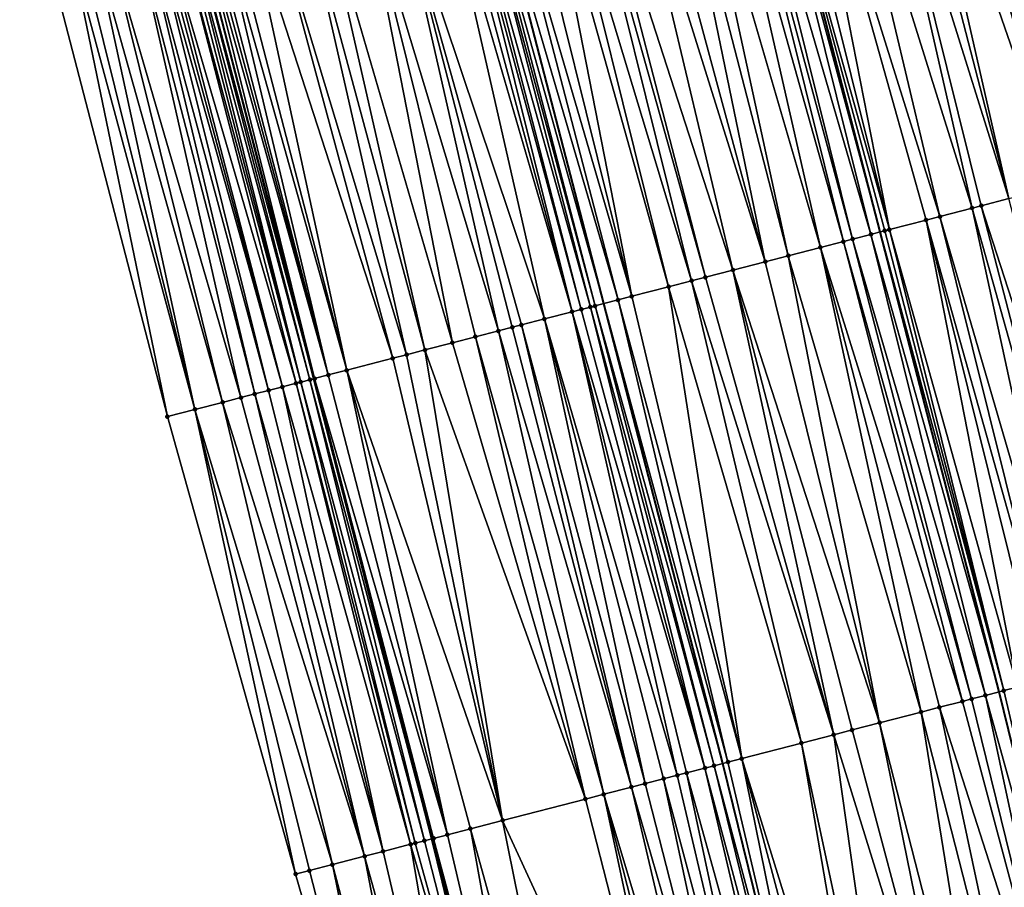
# Model space of a CAD drawing. Header units: feet. Extents: x 2004186 to 2014793, y 836912 to 864902.
# Tile 320 of 656: x 2010537 to 2010578, y 847323 to 847359. Entities that reach past the tile are written whole.
import ezdxf

# ---------------------------------------------------------------- set-up
doc = ezdxf.new("R2010")
doc.units = ezdxf.units.FT
doc.header["$LTSCALE"] = 100
doc.header["$MEASUREMENT"] = 0
for name, color, linetype, lineweight in [('EP_Travel Lane', 5, 'Continuous', 40), ('GPL_Skip Line', 2, 'Continuous', 40), ('Road Shots', 4, 'Continuous', 200), ('Road X-Section', 30, 'Continuous', 13)]:
    doc.layers.add(name, color=color, linetype=linetype, lineweight=lineweight)
doc.layers.add('I-77 SB_MM21-27-Surface-Border', color=7, linetype='Continuous')
doc.layers.add('I-77 SB_MM21-27-Surface-TIN', color=7, linetype='Continuous')

msp = doc.modelspace()

# ---------------------------------------------------------------- linework, layer by layer
at = {"layer": 'EP_Travel Lane'}
msp.add_polyline3d([(2010568.141492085, 847266.8691364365, 433.6038975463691), (2010563.413541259, 847286.3022786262, 433.5727281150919), (2010558.685612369, 847305.7353306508, 433.5069775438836), (2010554.002863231, 847324.7645662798, 433.4408339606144), (2010549.033226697, 847344.1371373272, 433.3474596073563), (2010544.063586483, 847363.509722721, 433.2582551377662), (2010539.093930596, 847382.8823692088, 433.1867771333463), (2010534.134014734, 847401.9002741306, 433.1477865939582), (2010528.846882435, 847421.1886274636, 433.0713709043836), (2010523.559723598, 847440.4770776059, 433.026750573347), (2010518.272568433, 847459.765514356, 432.9778268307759), (2010512.997458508, 847478.6893602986, 432.90420897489), (2010507.435223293, 847497.9001719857, 432.8249358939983), (2010501.872985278, 847517.1109933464, 432.7483887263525), (2010496.310744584, 847536.3218239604, 432.6745083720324)], dxfattribs=at)
at = {"layer": 'GPL_Skip Line'}
for points in [[(2010596.746246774, 847253.2076785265, 434.5645376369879), (2010592.049026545, 847272.648150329, 434.498719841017), (2010587.351797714, 847292.0886577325, 434.4466148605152), (2010582.654565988, 847311.5291771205, 434.3991260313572), (2010577.889383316, 847330.9526355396, 434.3357443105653), (2010572.876274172, 847350.313974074, 434.2487955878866), (2010567.863155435, 847369.6753496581, 434.1726220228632), (2010562.850011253, 847389.0368235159, 434.1250293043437), (2010557.764593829, 847408.3789562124, 434.0537638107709), (2010552.478721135, 847427.6676496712, 433.9758001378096), (2010547.192828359, 847446.9564164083, 433.9219558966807), (2010541.906942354, 847466.2451584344, 433.8599779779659), (2010536.53558436, 847485.5097937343, 433.7948865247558), (2010530.971944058, 847504.7202414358, 433.7267664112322), (2010525.4082939, 847523.9307231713, 433.6682218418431), (2010519.844656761, 847543.1411599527, 433.5970293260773)], [(2010585.139193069, 847250.4019683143, 434.1257069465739), (2010580.421065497, 847269.8374178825, 434.0705909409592), (2010575.702936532, 847289.2728731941, 434.0176316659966), (2010570.984810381, 847308.708316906, 433.9602819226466), (2010566.251671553, 847327.9377540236, 433.899035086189), (2010561.243294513, 847347.3003023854, 433.8078818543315), (2010556.234896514, 847366.6629317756, 433.7402924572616), (2010551.226490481, 847386.0255922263, 433.6817206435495), (2010546.192431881, 847405.2063266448, 433.626736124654), (2010540.91473325, 847424.4972799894, 433.5548544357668), (2010535.63701783, 847443.7882947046, 433.503136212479), (2010530.359326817, 847463.0792202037, 433.42210741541), (2010525.035118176, 847482.1773576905, 433.3471956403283), (2010519.452579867, 847501.382302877, 433.2714515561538), (2010513.870022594, 847520.5873133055, 433.2140708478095), (2010508.28748053, 847539.7922714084, 433.141995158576)]]:
    msp.add_polyline3d(points, dxfattribs=at)
at = {"layer": 'I-77 SB_MM21-27-Surface-Border', "color": 3, "linetype": 'ByBlock', "lineweight": -2}
msp.add_polyline3d([(2010564.444075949, 847265.9753165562, 433.4409948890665), (2010558.774834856, 847285.1808938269, 433.3625969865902), (2010553.688800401, 847304.5274321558, 433.3012278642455), (2010548.267261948, 847323.2786573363, 433.2157273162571), (2010542.86694586, 847342.539642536, 433.1025354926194), (2010537.853834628, 847361.9009891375, 433.0179328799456), (2010532.840706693, 847381.2624002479, 432.9520520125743), (2010527.867869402, 847400.1822567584, 432.8896436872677), (2010522.774893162, 847419.5237797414, 432.8019405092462), (2010517.874758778, 847438.9183314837, 432.7699891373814), (2010513.55328064, 847458.4714926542, 432.7487301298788), (2010509.065597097, 847477.5499058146, 432.7154625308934), (2010503.501965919, 847496.7603220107, 432.6384733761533), (2010498.514612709, 847516.1377822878, 432.5991657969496), (2010493.911453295, 847535.6265759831, 432.5768017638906)], dxfattribs=at)
at = {"layer": 'I-77 SB_MM21-27-Surface-TIN', "color": 128, "linetype": 'ByBlock', "lineweight": -2}
for points in [[(2010576.57553097, 847371.932452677, 434.5167565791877), (2010575.026661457, 847371.5312005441, 434.4586674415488), (2010580.427009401, 847352.2700923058, 434.5360760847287)], [(2010577.543568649, 847372.1832575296, 434.5595388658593), (2010576.57553097, 847371.932452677, 434.5167565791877), (2010582.363098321, 847352.7716496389, 434.6064093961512)], [(2010576.57553097, 847371.932452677, 434.5167565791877), (2010581.782270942, 847352.6211851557, 434.5860995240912), (2010582.363098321, 847352.7716496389, 434.6064093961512)], [(2010576.57553097, 847371.932452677, 434.5167565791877), (2010580.427009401, 847352.2700923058, 434.5360760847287), (2010581.782270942, 847352.6211851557, 434.5860995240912)], [(2010578.124395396, 847372.3337244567, 434.5805595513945), (2010577.543568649, 847372.1832575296, 434.5595388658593), (2010583.137535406, 847352.9722667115, 434.6328383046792)], [(2010577.543568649, 847372.1832575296, 434.5595388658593), (2010582.363098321, 847352.7716496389, 434.6064093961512), (2010583.137535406, 847352.9722667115, 434.6328383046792)], [(2010575.026661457, 847371.5312005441, 434.4586674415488), (2010573.865008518, 847371.2302645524, 434.4160044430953), (2010580.427009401, 847352.2700923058, 434.5360760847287)], [(2010573.865008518, 847371.2302645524, 434.4160044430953), (2010573.284184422, 847371.0797873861, 434.3920060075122), (2010578.297313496, 847351.7183718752, 434.4565677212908)], [(2010573.865008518, 847371.2302645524, 434.4160044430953), (2010578.297313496, 847351.7183718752, 434.4565677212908), (2010580.427009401, 847352.2700923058, 434.5360760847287)], [(2010572.316144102, 847370.8289927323, 434.3521897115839), (2010570.767281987, 847370.4277120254, 434.2857904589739), (2010576.748445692, 847351.3171131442, 434.3965596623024)], [(2010573.284184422, 847371.0797873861, 434.3920060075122), (2010572.316144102, 847370.8289927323, 434.3521897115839), (2010578.297313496, 847351.7183718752, 434.4565677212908)], [(2010572.316144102, 847370.8289927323, 434.3521897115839), (2010577.135660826, 847351.4174348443, 434.4136024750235), (2010578.297313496, 847351.7183718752, 434.4565677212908)], [(2010572.316144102, 847370.8289927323, 434.3521897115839), (2010576.748445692, 847351.3171131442, 434.3965596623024), (2010577.135660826, 847351.4174348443, 434.4136024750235)], [(2010570.767281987, 847370.4277120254, 434.2857904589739), (2010569.412022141, 847370.076612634, 434.2338645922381), (2010575.39318925, 847350.9660006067, 434.3408104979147)], [(2010570.767281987, 847370.4277120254, 434.2857904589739), (2010575.39318925, 847350.9660006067, 434.3408104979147), (2010576.748445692, 847351.3171131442, 434.3965596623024)], [(2010569.412022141, 847370.076612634, 434.2338645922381), (2010568.443977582, 847369.8258343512, 434.1988095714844), (2010573.263490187, 847350.4142923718, 434.2648490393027)], [(2010569.412022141, 847370.076612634, 434.2338645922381), (2010574.812363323, 847350.8155305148, 434.3188694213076), (2010575.39318925, 847350.9660006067, 434.3408104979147)], [(2010569.412022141, 847370.076612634, 434.2338645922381), (2010573.263490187, 847350.4142923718, 434.2648490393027), (2010574.812363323, 847350.8155305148, 434.3188694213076)], [(2010567.669548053, 847369.6251880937, 434.1638928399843), (2010566.895103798, 847369.4245987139, 434.1455177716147), (2010572.489056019, 847350.2136640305, 434.2351428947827)], [(2010567.669548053, 847369.6251880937, 434.1638928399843), (2010572.876274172, 847350.313974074, 434.2487955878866), (2010567.863155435, 847369.6753496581, 434.1726220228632)], [(2010567.669548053, 847369.6251880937, 434.1638928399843), (2010572.489056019, 847350.2136640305, 434.2351428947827), (2010572.876274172, 847350.313974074, 434.2487955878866)], [(2010568.443977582, 847369.8258343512, 434.1988095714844), (2010567.863155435, 847369.6753496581, 434.1726220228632), (2010573.263490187, 847350.4142923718, 434.2648490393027)], [(2010573.069883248, 847350.3641290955, 434.2556219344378), (2010567.863155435, 847369.6753496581, 434.1726220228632), (2010572.876274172, 847350.313974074, 434.2487955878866)], [(2010573.263490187, 847350.4142923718, 434.2648490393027), (2010567.863155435, 847369.6753496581, 434.1726220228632), (2010573.069883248, 847350.3641290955, 434.2556219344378)], [(2010565.927061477, 847369.1738117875, 434.1079489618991), (2010564.765412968, 847368.8728586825, 434.0603089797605), (2010570.359367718, 847349.6619142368, 434.1470948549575)], [(2010566.507884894, 847369.3242915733, 434.1327093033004), (2010565.927061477, 847369.1738117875, 434.1079489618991), (2010571.327399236, 847349.9127428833, 434.1967971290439)], [(2010565.927061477, 847369.1738117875, 434.1079489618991), (2010570.359367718, 847349.6619142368, 434.1470948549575), (2010571.327399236, 847349.9127428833, 434.1967971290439)], [(2010566.895103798, 847369.4245987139, 434.1455177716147), (2010566.507884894, 847369.3242915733, 434.1327093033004), (2010571.714615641, 847350.0130596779, 434.2124133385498)], [(2010566.507884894, 847369.3242915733, 434.1327093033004), (2010571.327399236, 847349.9127428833, 434.1967971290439), (2010571.714615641, 847350.0130596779, 434.2124133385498)], [(2010566.895103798, 847369.4245987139, 434.1455177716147), (2010571.714615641, 847350.0130596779, 434.2124133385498), (2010572.489056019, 847350.2136640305, 434.2351428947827)], [(2010563.990980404, 847368.6722241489, 434.0288019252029), (2010562.829328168, 847368.3712854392, 433.9853485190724), (2010568.036069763, 847349.0600116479, 434.0528679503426)], [(2010564.765412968, 847368.8728586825, 434.0603089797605), (2010563.990980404, 847368.6722241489, 434.0288019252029), (2010569.004113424, 847349.3107934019, 434.0889325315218)], [(2010563.990980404, 847368.6722241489, 434.0288019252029), (2010568.036069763, 847349.0600116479, 434.0528679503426), (2010569.004113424, 847349.3107934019, 434.0889325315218)], [(2010564.765412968, 847368.8728586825, 434.0603089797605), (2010569.004113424, 847349.3107934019, 434.0889325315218), (2010570.359367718, 847349.6619142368, 434.1470948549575)], [(2010562.829328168, 847368.3712854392, 433.9853485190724), (2010562.054889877, 847368.1706730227, 433.960273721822), (2010568.036069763, 847349.0600116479, 434.0528679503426)], [(2010562.054889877, 847368.1706730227, 433.960273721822), (2010560.506023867, 847367.7694073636, 433.8982507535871), (2010566.680800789, 847348.7089475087, 434.0111944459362)], [(2010562.054889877, 847368.1706730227, 433.960273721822), (2010566.680800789, 847348.7089475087, 434.0111944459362), (2010568.036069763, 847349.0600116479, 434.0528679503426)], [(2010559.150758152, 847367.4183306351, 433.8529159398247), (2010558.569931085, 847367.2678649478, 433.8322558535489), (2010563.9702766, 847348.0067660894, 433.9123924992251)], [(2010560.118803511, 847367.6691058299, 433.8870728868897), (2010559.150758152, 847367.4183306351, 433.8529159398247), (2010564.938321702, 847348.2575422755, 433.946837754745)], [(2010559.150758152, 847367.4183306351, 433.8529159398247), (2010563.9702766, 847348.0067660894, 433.9123924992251), (2010564.938321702, 847348.2575422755, 433.946837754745)], [(2010560.506023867, 847367.7694073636, 433.8982507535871), (2010560.118803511, 847367.6691058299, 433.8870728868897), (2010565.519150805, 847348.4080001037, 433.9652121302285)], [(2010560.118803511, 847367.6691058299, 433.8870728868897), (2010564.938321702, 847348.2575422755, 433.946837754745), (2010565.519150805, 847348.4080001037, 433.9652121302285)], [(2010560.506023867, 847367.7694073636, 433.8982507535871), (2010565.519150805, 847348.4080001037, 433.9652121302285), (2010566.680800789, 847348.7089475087, 434.0111944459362)], [(2010557.601881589, 847367.017105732, 433.8027460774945), (2010556.827447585, 847366.8164767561, 433.7728553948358), (2010562.421400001, 847347.6055413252, 433.8622629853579)], [(2010558.569931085, 847367.2678649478, 433.8322558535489), (2010557.601881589, 847367.017105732, 433.8027460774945), (2010562.421400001, 847347.6055413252, 433.8622629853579)], [(2010558.569931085, 847367.2678649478, 433.8322558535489), (2010562.421400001, 847347.6055413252, 433.8622629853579), (2010563.9702766, 847348.0067660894, 433.9123924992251)], [(2010555.859419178, 847366.5656360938, 433.7196585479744), (2010555.665807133, 847366.5154925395, 433.716167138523), (2010560.87254449, 847347.204235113, 433.7884460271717)], [(2010555.859419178, 847366.5656360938, 433.7196585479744), (2010561.243294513, 847347.3003023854, 433.8078818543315), (2010556.234896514, 847366.6629317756, 433.7402924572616)], [(2010555.859419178, 847366.5656360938, 433.7196585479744), (2010560.87254449, 847347.204235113, 433.7884460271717), (2010561.243294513, 847347.3003023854, 433.8078818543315)], [(2010556.827447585, 847366.8164767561, 433.7728553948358), (2010556.234896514, 847366.6629317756, 433.7402924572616), (2010561.840575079, 847347.4550673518, 433.8391930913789)], [(2010561.840575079, 847347.4550673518, 433.8391930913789), (2010556.234896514, 847366.6629317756, 433.7402924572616), (2010561.243294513, 847347.3003023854, 433.8078818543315)], [(2010556.827447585, 847366.8164767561, 433.7728553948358), (2010561.840575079, 847347.4550673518, 433.8391930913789), (2010562.421400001, 847347.6055413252, 433.8622629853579)], [(2010554.31054477, 847366.1644028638, 433.6670669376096), (2010552.374456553, 847365.6628428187, 433.5959448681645), (2010558.74283691, 847346.6525597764, 433.7220523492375)], [(2010554.697757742, 847366.2647329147, 433.6865384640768), (2010554.31054477, 847366.1644028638, 433.6670669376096), (2010559.904492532, 847346.9534854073, 433.7617020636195)], [(2010554.31054477, 847366.1644028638, 433.6670669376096), (2010558.74283691, 847346.6525597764, 433.7220523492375), (2010559.904492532, 847346.9534854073, 433.7617020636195)], [(2010555.084968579, 847366.3650712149, 433.7084090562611), (2010554.697757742, 847366.2647329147, 433.6865384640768), (2010559.904492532, 847346.9534854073, 433.7617020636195)], [(2010555.278577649, 847366.4152262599, 433.7152422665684), (2010555.084968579, 847366.3650712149, 433.7084090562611), (2010560.291711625, 847347.0537918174, 433.7742981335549)], [(2010555.084968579, 847366.3650712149, 433.7084090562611), (2010559.904492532, 847346.9534854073, 433.7617020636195), (2010560.291711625, 847347.0537918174, 433.7742981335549)], [(2010555.665807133, 847366.5154925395, 433.716167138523), (2010555.278577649, 847366.4152262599, 433.7152422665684), (2010560.678935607, 847347.1540793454, 433.7814027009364)], [(2010555.278577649, 847366.4152262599, 433.7152422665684), (2010560.291711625, 847347.0537918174, 433.7742981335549), (2010560.678935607, 847347.1540793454, 433.7814027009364)], [(2010555.665807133, 847366.5154925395, 433.716167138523), (2010560.678935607, 847347.1540793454, 433.7814027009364), (2010560.87254449, 847347.204235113, 433.7884460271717)], [(2010551.019202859, 847365.3117196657, 433.5371084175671), (2010549.276724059, 847364.8603133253, 433.4724297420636), (2010554.870660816, 847345.6494383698, 433.5794254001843)], [(2010552.374456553, 847365.6628428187, 433.5959448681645), (2010551.019202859, 847365.3117196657, 433.5371084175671), (2010556.806745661, 847346.1510114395, 433.6543353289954)], [(2010551.019202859, 847365.3117196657, 433.5371084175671), (2010555.838707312, 847345.900209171, 433.6123045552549), (2010556.806745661, 847346.1510114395, 433.6543353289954)], [(2010551.019202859, 847365.3117196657, 433.5371084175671), (2010554.870660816, 847345.6494383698, 433.5794254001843), (2010555.838707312, 847345.900209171, 433.6123045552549)], [(2010552.374456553, 847365.6628428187, 433.5959448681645), (2010557.774784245, 847346.4018128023, 433.6961027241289), (2010558.74283691, 847346.6525597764, 433.7220523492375)], [(2010552.374456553, 847365.6628428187, 433.5959448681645), (2010557.387566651, 847346.3015005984, 433.6818216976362), (2010557.774784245, 847346.4018128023, 433.6961027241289)], [(2010552.374456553, 847365.6628428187, 433.5959448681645), (2010556.806745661, 847346.1510114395, 433.6543353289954), (2010557.387566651, 847346.3015005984, 433.6818216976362)], [(2010548.502291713, 847364.6596779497, 433.4406778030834), (2010547.147027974, 847364.3085935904, 433.3931236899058), (2010552.934571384, 847345.147883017, 433.5096679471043)], [(2010549.276724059, 847364.8603133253, 433.4724297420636), (2010548.502291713, 847364.6596779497, 433.4406778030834), (2010553.709009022, 847345.3484979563, 433.5354764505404)], [(2010548.502291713, 847364.6596779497, 433.4406778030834), (2010552.934571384, 847345.147883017, 433.5096679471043), (2010553.709009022, 847345.3484979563, 433.5354764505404)], [(2010549.276724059, 847364.8603133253, 433.4724297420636), (2010553.709009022, 847345.3484979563, 433.5354764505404), (2010554.870660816, 847345.6494383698, 433.5794254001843)], [(2010546.178988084, 847364.0577972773, 433.3528248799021), (2010545.404552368, 847363.8571749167, 433.3248581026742), (2010550.417651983, 847344.4958731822, 433.4225093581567)], [(2010547.147027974, 847364.3085935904, 433.3931236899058), (2010546.178988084, 847364.0577972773, 433.3528248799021), (2010552.353745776, 847344.997411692, 433.4873683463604)], [(2010546.178988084, 847364.0577972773, 433.3528248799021), (2010550.417651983, 847344.4958731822, 433.4225093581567), (2010552.353745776, 847344.997411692, 433.4873683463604)], [(2010547.147027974, 847364.3085935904, 433.3931236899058), (2010552.353745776, 847344.997411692, 433.4873683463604), (2010552.934571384, 847345.147883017, 433.5096679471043)], [(2010544.630120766, 847363.656536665, 433.2922697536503), (2010544.436514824, 847363.6063695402, 433.2819233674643), (2010549.64322378, 847344.2952218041, 433.3861034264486)], [(2010545.01733793, 847363.7568505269, 433.3070329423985), (2010544.630120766, 847363.656536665, 433.2922697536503), (2010549.64322378, 847344.2952218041, 433.3861034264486)], [(2010545.404552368, 847363.8571749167, 433.3248581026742), (2010545.01733793, 847363.7568505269, 433.3070329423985), (2010550.417651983, 847344.4958731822, 433.4225093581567)], [(2010545.01733793, 847363.7568505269, 433.3070329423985), (2010549.64322378, 847344.2952218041, 433.3861034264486), (2010550.417651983, 847344.4958731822, 433.4225093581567)], [(2010543.27485182, 847363.3054724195, 433.2505653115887), (2010542.694039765, 847363.1549487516, 433.2130427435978), (2010548.287961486, 847343.944131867, 433.3369270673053)], [(2010543.468461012, 847363.3556269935, 433.2572614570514), (2010543.27485182, 847363.3054724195, 433.2505653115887), (2010548.481572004, 847343.9942813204, 433.3421340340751)], [(2010543.27485182, 847363.3054724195, 433.2505653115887), (2010548.287961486, 847343.944131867, 433.3369270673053), (2010548.481572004, 847343.9942813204, 433.3421340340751)], [(2010543.662075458, 847363.405761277, 433.258056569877), (2010543.468461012, 847363.3556269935, 433.2572614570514), (2010548.481572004, 847343.9942813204, 433.3421340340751)], [(2010543.855693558, 847363.4558814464, 433.2547468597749), (2010543.662075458, 847363.405761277, 433.258056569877), (2010548.868803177, 847344.094541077, 433.3411619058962)], [(2010543.662075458, 847363.405761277, 433.258056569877), (2010548.481572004, 847343.9942813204, 433.3421340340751), (2010548.868803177, 847344.094541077, 433.3411619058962)], [(2010544.049306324, 847363.5060222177, 433.2574287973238), (2010543.855693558, 847363.4558814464, 433.2547468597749), (2010549.033226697, 847344.1371373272, 433.3474596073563)], [(2010543.855693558, 847363.4558814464, 433.2547468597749), (2010548.868803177, 847344.094541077, 433.3411619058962), (2010549.033226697, 847344.1371373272, 433.3474596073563)], [(2010544.049306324, 847363.5060222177, 433.2574287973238), (2010549.033226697, 847344.1371373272, 433.3474596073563), (2010544.063586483, 847363.509722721, 433.2582551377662)], [(2010544.242911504, 847363.5561922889, 433.2686320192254), (2010544.063586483, 847363.509722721, 433.2582551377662), (2010549.062411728, 847344.1446981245, 433.3485774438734)], [(2010549.062411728, 847344.1446981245, 433.3485774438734), (2010544.063586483, 847363.509722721, 433.2582551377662), (2010549.033226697, 847344.1371373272, 433.3474596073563)], [(2010544.436514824, 847363.6063695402, 433.2819233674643), (2010544.242911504, 847363.5561922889, 433.2686320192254), (2010549.64322378, 847344.2952218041, 433.3861034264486)], [(2010544.242911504, 847363.5561922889, 433.2686320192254), (2010549.062411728, 847344.1446981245, 433.3485774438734), (2010549.64322378, 847344.2952218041, 433.3861034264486)], [(2010541.532383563, 847362.8540253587, 433.1740439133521), (2010540.370740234, 847362.5530522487, 433.120585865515), (2010545.964668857, 847343.3422087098, 433.2367183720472)], [(2010541.919602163, 847362.954333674, 433.1871940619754), (2010541.532383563, 847362.8540253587, 433.1740439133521), (2010546.545492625, 847343.4926871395, 433.2610843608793)], [(2010541.532383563, 847362.8540253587, 433.1740439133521), (2010545.964668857, 847343.3422087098, 433.2367183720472), (2010546.545492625, 847343.4926871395, 433.2610843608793)], [(2010542.306824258, 847363.0546284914, 433.1964186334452), (2010541.919602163, 847362.954333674, 433.1871940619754), (2010547.12632164, 847343.643145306, 433.2795571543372)], [(2010541.919602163, 847362.954333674, 433.1871940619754), (2010546.545492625, 847343.4926871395, 433.2610843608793), (2010547.12632164, 847343.643145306, 433.2795571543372)], [(2010542.500433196, 847363.1047840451, 433.2033997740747), (2010542.306824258, 847363.0546284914, 433.1964186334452), (2010547.707144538, 847343.7936270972, 433.3049007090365)], [(2010542.306824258, 847363.0546284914, 433.1964186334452), (2010547.12632164, 847343.643145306, 433.2795571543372), (2010547.707144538, 847343.7936270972, 433.3049007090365)], [(2010542.694039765, 847363.1549487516, 433.2130427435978), (2010542.500433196, 847363.1047840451, 433.2033997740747), (2010547.707144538, 847343.7936270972, 433.3049007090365)], [(2010542.694039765, 847363.1549487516, 433.2130427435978), (2010547.707144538, 847343.7936270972, 433.3049007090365), (2010548.287961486, 847343.944131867, 433.3369270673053)], [(2010539.789914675, 847362.402580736, 433.0982315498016), (2010539.209091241, 847362.2521010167, 433.0734906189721), (2010544.028589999, 847342.8406125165, 433.1550834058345)], [(2010540.370740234, 847362.5530522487, 433.120585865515), (2010539.789914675, 847362.402580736, 433.0982315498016), (2010545.190239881, 847343.1415603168, 433.2011806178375)], [(2010539.789914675, 847362.402580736, 433.0982315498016), (2010544.028589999, 847342.8406125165, 433.1550834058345), (2010545.190239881, 847343.1415603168, 433.2011806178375)], [(2010540.370740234, 847362.5530522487, 433.120585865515), (2010545.190239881, 847343.1415603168, 433.2011806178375), (2010545.964668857, 847343.3422087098, 433.2367183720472)], [(2010538.821873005, 847362.1517912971, 433.0599319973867), (2010537.853834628, 847361.9009891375, 433.0179328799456), (2010542.86694586, 847342.539642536, 433.1025354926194)], [(2010539.209091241, 847362.2521010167, 433.0734906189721), (2010538.821873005, 847362.1517912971, 433.0599319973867), (2010544.028589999, 847342.8406125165, 433.1550834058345)], [(2010538.821873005, 847362.1517912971, 433.0599319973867), (2010542.86694586, 847342.539642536, 433.1025354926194), (2010544.028589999, 847342.8406125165, 433.1550834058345)], [(2010578.297313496, 847351.7183718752, 434.4565677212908), (2010577.135660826, 847351.4174348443, 434.4136024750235), (2010583.310423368, 847332.357030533, 434.5426998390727)], [(2010576.748445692, 847351.3171131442, 434.3965596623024), (2010575.39318925, 847350.9660006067, 434.3408104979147), (2010580.987120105, 847331.7551484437, 434.454434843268)], [(2010577.135660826, 847351.4174348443, 434.4136024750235), (2010576.748445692, 847351.3171131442, 434.3965596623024), (2010582.148768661, 847332.0561013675, 434.5020220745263)], [(2010576.748445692, 847351.3171131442, 434.3965596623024), (2010580.987120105, 847331.7551484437, 434.454434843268), (2010582.148768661, 847332.0561013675, 434.5020220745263)], [(2010577.135660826, 847351.4174348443, 434.4136024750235), (2010582.148768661, 847332.0561013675, 434.5020220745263), (2010583.310423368, 847332.357030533, 434.5426998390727)], [(2010574.812363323, 847350.8155305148, 434.3188694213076), (2010573.263490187, 847350.4142923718, 434.2648490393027), (2010578.663815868, 847331.1532701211, 434.3672652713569)], [(2010575.39318925, 847350.9660006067, 434.3408104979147), (2010574.812363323, 847350.8155305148, 434.3188694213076), (2010580.212683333, 847331.5545301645, 434.4276550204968)], [(2010574.812363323, 847350.8155305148, 434.3188694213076), (2010579.631857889, 847331.4040582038, 434.4051704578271), (2010580.212683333, 847331.5545301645, 434.4276550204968)], [(2010574.812363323, 847350.8155305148, 434.3188694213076), (2010578.663815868, 847331.1532701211, 434.3672652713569), (2010579.631857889, 847331.4040582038, 434.4051704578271)], [(2010575.39318925, 847350.9660006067, 434.3408104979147), (2010580.212683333, 847331.5545301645, 434.4276550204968), (2010580.987120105, 847331.7551484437, 434.454434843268)], [(2010573.263490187, 847350.4142923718, 434.2648490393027), (2010573.069883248, 847350.3641290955, 434.2556219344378), (2010578.082992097, 847331.0027917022, 434.3429024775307)], [(2010573.263490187, 847350.4142923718, 434.2648490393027), (2010578.082992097, 847331.0027917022, 434.3429024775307), (2010578.663815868, 847331.1532701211, 434.3672652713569)], [(2010571.714615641, 847350.0130596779, 434.2124133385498), (2010571.327399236, 847349.9127428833, 434.1967971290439), (2010576.727725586, 847330.6517180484, 434.2984618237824)], [(2010572.489056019, 847350.2136640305, 434.2351428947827), (2010571.714615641, 847350.0130596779, 434.2124133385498), (2010577.308556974, 847330.8021670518, 434.314269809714)], [(2010571.714615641, 847350.0130596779, 434.2124133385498), (2010576.727725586, 847330.6517180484, 434.2984618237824), (2010577.308556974, 847330.8021670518, 434.314269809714)], [(2010572.489056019, 847350.2136640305, 434.2351428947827), (2010577.889383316, 847330.9526355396, 434.3357443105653), (2010572.876274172, 847350.313974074, 434.2487955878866)], [(2010572.489056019, 847350.2136640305, 434.2351428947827), (2010577.308556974, 847330.8021670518, 434.314269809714), (2010577.889383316, 847330.9526355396, 434.3357443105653)], [(2010573.069883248, 847350.3641290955, 434.2556219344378), (2010572.876274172, 847350.313974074, 434.2487955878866), (2010578.082992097, 847331.0027917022, 434.3429024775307)], [(2010578.082992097, 847331.0027917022, 434.3429024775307), (2010572.876274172, 847350.313974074, 434.2487955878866), (2010577.889383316, 847330.9526355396, 434.3357443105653)], [(2010570.359367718, 847349.6619142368, 434.1470948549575), (2010569.004113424, 847349.3107934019, 434.0889325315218), (2010574.598037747, 847330.0999664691, 434.2098945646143)], [(2010571.327399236, 847349.9127428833, 434.1967971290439), (2010570.359367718, 847349.6619142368, 434.1470948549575), (2010576.340506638, 847330.5514110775, 434.2857027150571)], [(2010570.359367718, 847349.6619142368, 434.1470948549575), (2010575.372471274, 847330.3005972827, 434.2403197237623), (2010576.340506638, 847330.5514110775, 434.2857027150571)], [(2010570.359367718, 847349.6619142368, 434.1470948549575), (2010574.598037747, 847330.0999664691, 434.2098945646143), (2010575.372471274, 847330.3005972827, 434.2403197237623)], [(2010571.327399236, 847349.9127428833, 434.1967971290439), (2010576.340506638, 847330.5514110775, 434.2857027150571), (2010576.727725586, 847330.6517180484, 434.2984618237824)], [(2010569.004113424, 847349.3107934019, 434.0889325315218), (2010568.036069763, 847349.0600116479, 434.0528679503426), (2010572.855562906, 847329.6485448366, 434.1407684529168)], [(2010569.004113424, 847349.3107934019, 434.0889325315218), (2010572.855562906, 847329.6485448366, 434.1407684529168), (2010574.598037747, 847330.0999664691, 434.2098945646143)], [(2010568.036069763, 847349.0600116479, 434.0528679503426), (2010566.680800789, 847348.7089475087, 434.0111944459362), (2010572.855562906, 847329.6485448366, 434.1407684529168)], [(2010565.519150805, 847348.4080001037, 433.9652121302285), (2010564.938321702, 847348.2575422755, 433.946837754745), (2010570.919473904, 847329.1469878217, 434.0705276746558)], [(2010566.680800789, 847348.7089475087, 434.0111944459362), (2010565.519150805, 847348.4080001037, 433.9652121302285), (2010570.919473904, 847329.1469878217, 434.0705276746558)], [(2010566.680800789, 847348.7089475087, 434.0111944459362), (2010571.693907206, 847329.3476195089, 434.1012069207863), (2010572.855562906, 847329.6485448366, 434.1407684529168)], [(2010566.680800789, 847348.7089475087, 434.0111944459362), (2010570.919473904, 847329.1469878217, 434.0705276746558), (2010571.693907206, 847329.3476195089, 434.1012069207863)], [(2010563.9702766, 847348.0067660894, 433.9123924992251), (2010562.421400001, 847347.6055413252, 433.8622629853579), (2010567.047288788, 847328.1439012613, 433.9380350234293)], [(2010564.938321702, 847348.2575422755, 433.946837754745), (2010563.9702766, 847348.0067660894, 433.9123924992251), (2010569.564207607, 847328.795913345, 434.0258477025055)], [(2010563.9702766, 847348.0067660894, 433.9123924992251), (2010567.047288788, 847328.1439012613, 433.9380350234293), (2010569.564207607, 847328.795913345, 434.0258477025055)], [(2010564.938321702, 847348.2575422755, 433.946837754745), (2010569.564207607, 847328.795913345, 434.0258477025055), (2010570.919473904, 847329.1469878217, 434.0705276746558)], [(2010562.421400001, 847347.6055413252, 433.8622629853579), (2010561.840575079, 847347.4550673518, 433.8391930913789), (2010567.047288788, 847328.1439012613, 433.9380350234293)], [(2010560.291711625, 847347.0537918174, 433.7742981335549), (2010559.904492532, 847346.9534854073, 433.7617020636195), (2010565.498429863, 847327.7426082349, 433.8680528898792)], [(2010560.678935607, 847347.1540793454, 433.7814027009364), (2010560.291711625, 847347.0537918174, 433.7742981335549), (2010565.498429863, 847327.7426082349, 433.8680528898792)], [(2010560.87254449, 847347.204235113, 433.7884460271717), (2010560.678935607, 847347.1540793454, 433.7814027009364), (2010565.885648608, 847327.842915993, 433.8810409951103)], [(2010560.678935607, 847347.1540793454, 433.7814027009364), (2010565.498429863, 847327.7426082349, 433.8680528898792), (2010565.885648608, 847327.842915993, 433.8810409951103)], [(2010560.87254449, 847347.204235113, 433.7884460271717), (2010566.251671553, 847327.9377540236, 433.899035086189), (2010561.243294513, 847347.3003023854, 433.8078818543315)], [(2010560.87254449, 847347.204235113, 433.7884460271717), (2010565.885648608, 847327.842915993, 433.8810409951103), (2010566.251671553, 847327.9377540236, 433.899035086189)], [(2010561.840575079, 847347.4550673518, 433.8391930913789), (2010561.243294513, 847347.3003023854, 433.8078818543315), (2010566.466468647, 847327.9934088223, 433.9095947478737)], [(2010566.466468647, 847327.9934088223, 433.9095947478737), (2010561.243294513, 847347.3003023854, 433.8078818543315), (2010566.251671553, 847327.9377540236, 433.899035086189)], [(2010561.840575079, 847347.4550673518, 433.8391930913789), (2010566.466468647, 847327.9934088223, 433.9095947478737), (2010567.047288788, 847328.1439012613, 433.9380350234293)], [(2010558.74283691, 847346.6525597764, 433.7220523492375), (2010557.774784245, 847346.4018128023, 433.6961027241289), (2010562.981496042, 847327.0906540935, 433.7970915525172)], [(2010559.904492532, 847346.9534854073, 433.7617020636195), (2010558.74283691, 847346.6525597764, 433.7220523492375), (2010564.336765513, 847327.4417163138, 433.8382070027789)], [(2010558.74283691, 847346.6525597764, 433.7220523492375), (2010563.755934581, 847327.2912655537, 433.8218881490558), (2010564.336765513, 847327.4417163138, 433.8382070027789)], [(2010558.74283691, 847346.6525597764, 433.7220523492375), (2010562.981496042, 847327.0906540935, 433.7970915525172), (2010563.755934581, 847327.2912655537, 433.8218881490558)], [(2010559.904492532, 847346.9534854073, 433.7617020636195), (2010564.723984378, 847327.5420236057, 433.8510594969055), (2010565.498429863, 847327.7426082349, 433.8680528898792)], [(2010559.904492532, 847346.9534854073, 433.7617020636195), (2010564.336765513, 847327.4417163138, 433.8382070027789), (2010564.723984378, 847327.5420236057, 433.8510594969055)], [(2010557.387566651, 847346.3015005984, 433.6818216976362), (2010556.806745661, 847346.1510114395, 433.6543353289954), (2010562.400671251, 847326.9401796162, 433.7738750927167)], [(2010557.774784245, 847346.4018128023, 433.6961027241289), (2010557.387566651, 847346.3015005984, 433.6818216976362), (2010562.400671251, 847326.9401796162, 433.7738750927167)], [(2010557.774784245, 847346.4018128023, 433.6961027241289), (2010562.400671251, 847326.9401796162, 433.7738750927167), (2010562.981496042, 847327.0906540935, 433.7970915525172)], [(2010555.838707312, 847345.900209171, 433.6123045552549), (2010554.870660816, 847345.6494383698, 433.5794254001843), (2010560.464598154, 847326.4385611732, 433.6857691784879)], [(2010556.806745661, 847346.1510114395, 433.6543353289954), (2010555.838707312, 847345.900209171, 433.6123045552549), (2010561.239030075, 847326.6391981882, 433.7179979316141)], [(2010555.838707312, 847345.900209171, 433.6123045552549), (2010560.464598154, 847326.4385611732, 433.6857691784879), (2010561.239030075, 847326.6391981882, 433.7179979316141)], [(2010556.806745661, 847346.1510114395, 433.6543353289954), (2010561.239030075, 847326.6391981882, 433.7179979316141), (2010562.400671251, 847326.9401796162, 433.7738750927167)], [(2010554.870660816, 847345.6494383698, 433.5794254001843), (2010553.709009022, 847345.3484979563, 433.5354764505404), (2010560.464598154, 847326.4385611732, 433.6857691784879)], [(2010552.353745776, 847344.997411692, 433.4873683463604), (2010550.417651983, 847344.4958731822, 433.4225093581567), (2010556.979636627, 847325.5357636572, 433.5608221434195)], [(2010552.934571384, 847345.147883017, 433.5096679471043), (2010552.353745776, 847344.997411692, 433.4873683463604), (2010556.979636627, 847325.5357636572, 433.5608221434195)], [(2010553.709009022, 847345.3484979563, 433.5354764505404), (2010552.934571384, 847345.147883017, 433.5096679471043), (2010556.979636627, 847325.5357636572, 433.5608221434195)], [(2010553.709009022, 847345.3484979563, 433.5354764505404), (2010556.979636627, 847325.5357636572, 433.5608221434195), (2010560.464598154, 847326.4385611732, 433.6857691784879)], [(2010549.64322378, 847344.2952218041, 433.3861034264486), (2010549.062411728, 847344.1446981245, 433.3485774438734), (2010554.656338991, 847324.9338598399, 433.4662380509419)], [(2010550.417651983, 847344.4958731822, 433.4225093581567), (2010549.64322378, 847344.2952218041, 433.3861034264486), (2010554.656338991, 847324.9338598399, 433.4662380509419)], [(2010550.417651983, 847344.4958731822, 433.4225093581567), (2010555.62437799, 847325.1846595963, 433.5075382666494), (2010556.979636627, 847325.5357636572, 433.5608221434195)], [(2010550.417651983, 847344.4958731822, 433.4225093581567), (2010554.656338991, 847324.9338598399, 433.4662380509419), (2010555.62437799, 847325.1846595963, 433.5075382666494)], [(2010547.707144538, 847343.7936270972, 433.3049007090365), (2010547.12632164, 847343.643145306, 433.2795571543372), (2010551.945815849, 847324.2316743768, 433.3662599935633)], [(2010548.287961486, 847343.944131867, 433.3369270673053), (2010547.707144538, 847343.7936270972, 433.3049007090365), (2010553.107458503, 847324.5326500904, 433.4204752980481)], [(2010547.707144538, 847343.7936270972, 433.3049007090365), (2010551.945815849, 847324.2316743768, 433.3662599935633), (2010553.107458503, 847324.5326500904, 433.4204752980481)], [(2010548.481572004, 847343.9942813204, 433.3421340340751), (2010548.287961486, 847343.944131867, 433.3369270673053), (2010553.301067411, 847324.5828057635, 433.4274910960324)], [(2010548.287961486, 847343.944131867, 433.3369270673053), (2010553.107458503, 847324.5326500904, 433.4204752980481), (2010553.301067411, 847324.5828057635, 433.4274910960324)], [(2010548.868803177, 847344.094541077, 433.3411619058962), (2010548.481572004, 847343.9942813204, 433.3421340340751), (2010553.688290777, 847324.6830956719, 433.435287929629)], [(2010548.481572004, 847343.9942813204, 433.3421340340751), (2010553.301067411, 847324.5828057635, 433.4274910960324), (2010553.688290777, 847324.6830956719, 433.435287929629)], [(2010548.868803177, 847344.094541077, 433.3411619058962), (2010554.002863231, 847324.7645662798, 433.4408339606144), (2010549.033226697, 847344.1371373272, 433.3474596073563)], [(2010548.868803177, 847344.094541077, 433.3411619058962), (2010553.688290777, 847324.6830956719, 433.435287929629), (2010554.002863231, 847324.7645662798, 433.4408339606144)], [(2010549.062411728, 847344.1446981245, 433.3485774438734), (2010549.033226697, 847344.1371373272, 433.3474596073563), (2010554.075515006, 847324.7833822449, 433.4421148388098)], [(2010554.075515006, 847324.7833822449, 433.4421148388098), (2010549.033226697, 847344.1371373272, 433.3474596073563), (2010554.002863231, 847324.7645662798, 433.4408339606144)], [(2010549.062411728, 847344.1446981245, 433.3485774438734), (2010554.075515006, 847324.7833822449, 433.4421148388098), (2010554.656338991, 847324.9338598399, 433.4662380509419)], [(2010545.964668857, 847343.3422087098, 433.2367183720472), (2010545.190239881, 847343.1415603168, 433.2011806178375), (2010551.17138146, 847324.0310468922, 433.3368030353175)], [(2010546.545492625, 847343.4926871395, 433.2610843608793), (2010545.964668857, 847343.3422087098, 433.2367183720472), (2010551.17138146, 847324.0310468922, 433.3368030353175)], [(2010547.12632164, 847343.643145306, 433.2795571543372), (2010546.545492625, 847343.4926871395, 433.2610843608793), (2010551.945815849, 847324.2316743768, 433.3662599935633)], [(2010546.545492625, 847343.4926871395, 433.2610843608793), (2010551.17138146, 847324.0310468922, 433.3368030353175), (2010551.945815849, 847324.2316743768, 433.3662599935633)], [(2010545.190239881, 847343.1415603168, 433.2011806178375), (2010544.028589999, 847342.8406125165, 433.1550834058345), (2010549.816129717, 847323.6799162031, 433.2757748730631)], [(2010545.190239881, 847343.1415603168, 433.2011806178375), (2010549.816129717, 847323.6799162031, 433.2757748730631), (2010551.17138146, 847324.0310468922, 433.3368030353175)], [(2010544.028589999, 847342.8406125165, 433.1550834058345), (2010542.86694586, 847342.539642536, 433.1025354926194), (2010548.267261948, 847323.2786573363, 433.2157273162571)], [(2010544.028589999, 847342.8406125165, 433.1550834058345), (2010548.848085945, 847323.4291348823, 433.2398362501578), (2010549.816129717, 847323.6799162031, 433.2757748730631)], [(2010544.028589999, 847342.8406125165, 433.1550834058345), (2010548.267261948, 847323.2786573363, 433.2157273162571), (2010548.848085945, 847323.4291348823, 433.2398362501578)], [(2010577.308556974, 847330.8021670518, 434.314269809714), (2010582.654565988, 847311.5291771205, 434.3991260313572), (2010577.889383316, 847330.9526355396, 434.3357443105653)], [(2010578.082992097, 847331.0027917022, 434.3429024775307), (2010577.889383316, 847330.9526355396, 434.3357443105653), (2010582.654565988, 847311.5291771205, 434.3991260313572)], [(2010578.663815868, 847331.1532701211, 434.3672652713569), (2010578.082992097, 847331.0027917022, 434.3429024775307), (2010582.654565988, 847311.5291771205, 434.3991260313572)], [(2010576.340506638, 847330.5514110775, 434.2857027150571), (2010575.372471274, 847330.3005972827, 434.2403197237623), (2010581.488156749, 847311.247238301, 434.3590144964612)], [(2010576.727725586, 847330.6517180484, 434.2984618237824), (2010576.340506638, 847330.5514110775, 434.2857027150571), (2010581.488156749, 847311.247238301, 434.3590144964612)], [(2010577.308556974, 847330.8021670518, 434.314269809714), (2010576.727725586, 847330.6517180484, 434.2984618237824), (2010581.488156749, 847311.247238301, 434.3590144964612)], [(2010577.308556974, 847330.8021670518, 434.314269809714), (2010581.488156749, 847311.247238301, 434.3590144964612), (2010582.654565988, 847311.5291771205, 434.3991260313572)], [(2010574.598037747, 847330.0999664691, 434.2098945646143), (2010572.855562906, 847329.6485448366, 434.1407684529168), (2010577.79454385, 847310.354364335, 434.2059163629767)], [(2010575.372471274, 847330.3005972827, 434.2403197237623), (2010574.598037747, 847330.0999664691, 434.2098945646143), (2010579.544152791, 847310.7772929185, 434.2739237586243)], [(2010574.598037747, 847330.0999664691, 434.2098945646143), (2010577.79454385, 847310.354364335, 434.2059163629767), (2010579.544152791, 847310.7772929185, 434.2739237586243)], [(2010575.372471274, 847330.3005972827, 434.2403197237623), (2010579.544152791, 847310.7772929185, 434.2739237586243), (2010581.488156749, 847311.247238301, 434.3590144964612)], [(2010572.855562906, 847329.6485448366, 434.1407684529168), (2010571.693907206, 847329.3476195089, 434.1012069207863), (2010576.822535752, 847310.1194169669, 434.1731249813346)], [(2010572.855562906, 847329.6485448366, 434.1407684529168), (2010576.822535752, 847310.1194169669, 434.1731249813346), (2010577.79454385, 847310.354364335, 434.2059163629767)], [(2010571.693907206, 847329.3476195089, 434.1012069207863), (2010570.919473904, 847329.1469878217, 434.0705276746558), (2010576.822535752, 847310.1194169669, 434.1731249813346)], [(2010570.919473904, 847329.1469878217, 434.0705276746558), (2010569.564207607, 847328.795913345, 434.0258477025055), (2010573.712116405, 847309.3675582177, 434.0577266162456)], [(2010570.919473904, 847329.1469878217, 434.0705276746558), (2010573.712116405, 847309.3675582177, 434.0577266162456), (2010576.822535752, 847310.1194169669, 434.1731249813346)], [(2010569.564207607, 847328.795913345, 434.0258477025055), (2010567.047288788, 847328.1439012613, 433.9380350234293), (2010572.934508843, 847309.1796048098, 434.033221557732)], [(2010569.564207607, 847328.795913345, 434.0258477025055), (2010572.934508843, 847309.1796048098, 434.033221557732), (2010573.712116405, 847309.3675582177, 434.0577266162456)], [(2010566.466468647, 847327.9934088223, 433.9095947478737), (2010566.251671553, 847327.9377540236, 433.899035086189), (2010570.990497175, 847308.709691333, 433.960420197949)], [(2010567.047288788, 847328.1439012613, 433.9380350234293), (2010566.466468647, 847327.9934088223, 433.9095947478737), (2010570.990497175, 847308.709691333, 433.960420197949)], [(2010567.047288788, 847328.1439012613, 433.9380350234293), (2010572.156901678, 847308.9916497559, 434.0080824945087), (2010572.934508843, 847309.1796048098, 434.033221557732)], [(2010567.047288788, 847328.1439012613, 433.9380350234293), (2010570.990497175, 847308.709691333, 433.960420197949), (2010572.156901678, 847308.9916497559, 434.0080824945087)], [(2010565.498429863, 847327.7426082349, 433.8680528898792), (2010564.723984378, 847327.5420236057, 433.8510594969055), (2010570.018483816, 847308.4747657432, 433.9360173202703)], [(2010565.885648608, 847327.842915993, 433.8810409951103), (2010565.498429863, 847327.7426082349, 433.8680528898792), (2010570.601691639, 847308.6157218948, 433.9509663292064)], [(2010565.498429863, 847327.7426082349, 433.8680528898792), (2010570.018483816, 847308.4747657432, 433.9360173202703), (2010570.601691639, 847308.6157218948, 433.9509663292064)], [(2010565.885648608, 847327.842915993, 433.8810409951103), (2010570.984810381, 847308.708316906, 433.9602819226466), (2010566.251671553, 847327.9377540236, 433.899035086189)], [(2010565.885648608, 847327.842915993, 433.8810409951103), (2010570.601691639, 847308.6157218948, 433.9509663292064), (2010570.984810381, 847308.708316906, 433.9602819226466)], [(2010570.990497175, 847308.709691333, 433.960420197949), (2010566.251671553, 847327.9377540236, 433.899035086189), (2010570.984810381, 847308.708316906, 433.9602819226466)], [(2010563.755934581, 847327.2912655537, 433.8218881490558), (2010562.981496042, 847327.0906540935, 433.7970915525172), (2010567.880067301, 847307.9578761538, 433.8618041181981)], [(2010564.336765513, 847327.4417163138, 433.8382070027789), (2010563.755934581, 847327.2912655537, 433.8218881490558), (2010568.852077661, 847308.1928141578, 433.8909887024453)], [(2010563.755934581, 847327.2912655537, 433.8218881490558), (2010567.880067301, 847307.9578761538, 433.8618041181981), (2010568.852077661, 847308.1928141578, 433.8909887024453)], [(2010564.723984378, 847327.5420236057, 433.8510594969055), (2010564.336765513, 847327.4417163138, 433.8382070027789), (2010568.852077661, 847308.1928141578, 433.8909887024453)], [(2010564.723984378, 847327.5420236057, 433.8510594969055), (2010568.852077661, 847308.1928141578, 433.8909887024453), (2010570.018483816, 847308.4747657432, 433.9360173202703)], [(2010562.400671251, 847326.9401796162, 433.7738750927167), (2010561.239030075, 847326.6391981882, 433.7179979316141), (2010566.908058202, 847307.7229329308, 433.8306092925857)], [(2010562.981496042, 847327.0906540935, 433.7970915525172), (2010562.400671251, 847326.9401796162, 433.7738750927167), (2010567.880067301, 847307.9578761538, 433.8618041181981)], [(2010562.400671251, 847326.9401796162, 433.7738750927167), (2010566.908058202, 847307.7229329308, 433.8306092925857), (2010567.880067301, 847307.9578761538, 433.8618041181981)], [(2010560.464598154, 847326.4385611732, 433.6857691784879), (2010556.979636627, 847325.5357636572, 433.5608221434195), (2010565.35285197, 847307.3469893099, 433.7674226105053)], [(2010561.239030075, 847326.6391981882, 433.7179979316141), (2010560.464598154, 847326.4385611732, 433.6857691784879), (2010565.35285197, 847307.3469893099, 433.7674226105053)], [(2010561.239030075, 847326.6391981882, 433.7179979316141), (2010566.130456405, 847307.534955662, 433.7969135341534), (2010566.908058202, 847307.7229329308, 433.8306092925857)], [(2010561.239030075, 847326.6391981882, 433.7179979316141), (2010565.35285197, 847307.3469893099, 433.7674226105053), (2010566.130456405, 847307.534955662, 433.7969135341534)], [(2010556.979636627, 847325.5357636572, 433.5608221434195), (2010555.62437799, 847325.1846595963, 433.5075382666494), (2010560.881615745, 847306.2662271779, 433.6149494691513)], [(2010556.979636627, 847325.5357636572, 433.5608221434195), (2010560.881615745, 847306.2662271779, 433.6149494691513), (2010565.35285197, 847307.3469893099, 433.7674226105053)], [(2010555.62437799, 847325.1846595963, 433.5075382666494), (2010554.656338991, 847324.9338598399, 433.4662380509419), (2010559.132019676, 847305.84324532, 433.5264219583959)], [(2010555.62437799, 847325.1846595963, 433.5075382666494), (2010559.132019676, 847305.84324532, 433.5264219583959), (2010560.881615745, 847306.2662271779, 433.6149494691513)], [(2010553.688290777, 847324.6830956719, 433.435287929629), (2010553.301067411, 847324.5828057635, 433.4274910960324), (2010558.548818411, 847305.7022620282, 433.5010191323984)], [(2010553.688290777, 847324.6830956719, 433.435287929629), (2010558.548818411, 847305.7022620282, 433.5010191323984), (2010554.002863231, 847324.7645662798, 433.4408339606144)], [(2010554.075515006, 847324.7833822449, 433.4421148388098), (2010554.002863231, 847324.7645662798, 433.4408339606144), (2010558.685612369, 847305.7353306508, 433.5069775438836)], [(2010558.548818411, 847305.7022620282, 433.5010191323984), (2010558.685612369, 847305.7353306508, 433.5069775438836), (2010554.002863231, 847324.7645662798, 433.4408339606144)], [(2010554.656338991, 847324.9338598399, 433.4662380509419), (2010554.075515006, 847324.7833822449, 433.4421148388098), (2010559.132019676, 847305.84324532, 433.5264219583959)], [(2010554.075515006, 847324.7833822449, 433.4421148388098), (2010558.685612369, 847305.7353306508, 433.5069775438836), (2010559.132019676, 847305.84324532, 433.5264219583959)], [(2010553.107458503, 847324.5326500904, 433.4204752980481), (2010551.945815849, 847324.2316743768, 433.3662599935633), (2010556.410404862, 847305.185360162, 433.4220770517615)], [(2010553.301067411, 847324.5828057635, 433.4274910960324), (2010553.107458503, 847324.5326500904, 433.4204752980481), (2010558.548818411, 847305.7022620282, 433.5010191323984)], [(2010553.107458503, 847324.5326500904, 433.4204752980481), (2010556.410404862, 847305.185360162, 433.4220770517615), (2010558.548818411, 847305.7022620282, 433.5010191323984)], [(2010551.17138146, 847324.0310468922, 433.3368030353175), (2010549.816129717, 847323.6799162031, 433.2757748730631), (2010554.85520408, 847304.8093939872, 433.3502031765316)], [(2010551.945815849, 847324.2316743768, 433.3662599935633), (2010551.17138146, 847324.0310468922, 433.3368030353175), (2010556.410404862, 847305.185360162, 433.4220770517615)], [(2010551.17138146, 847324.0310468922, 433.3368030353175), (2010554.85520408, 847304.8093939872, 433.3502031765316), (2010556.410404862, 847305.185360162, 433.4220770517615)], [(2010548.848085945, 847323.4291348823, 433.2398362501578), (2010548.267261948, 847323.2786573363, 433.2157273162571), (2010553.688800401, 847304.5274321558, 433.3012278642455)], [(2010549.816129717, 847323.6799162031, 433.2757748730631), (2010548.848085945, 847323.4291348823, 433.2398362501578), (2010553.688800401, 847304.5274321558, 433.3012278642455)], [(2010549.816129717, 847323.6799162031, 433.2757748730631), (2010553.688800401, 847304.5274321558, 433.3012278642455), (2010554.85520408, 847304.8093939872, 433.3502031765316)]]:
    msp.add_3dface(points, dxfattribs=at)
at = {"layer": 'Road Shots', "lineweight": 100}
for p in [(2010576.748445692, 847351.3171131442, 434.3965596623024), (2010577.135660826, 847351.4174348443, 434.4136024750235), (2010574.812363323, 847350.8155305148, 434.3188694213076), (2010575.39318925, 847350.9660006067, 434.3408104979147), (2010573.263490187, 847350.4142923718, 434.2648490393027), (2010571.714615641, 847350.0130596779, 434.2124133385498), (2010572.489056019, 847350.2136640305, 434.2351428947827), (2010573.069883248, 847350.3641290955, 434.2556219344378), (2010570.359367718, 847349.6619142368, 434.1470948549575), (2010571.327399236, 847349.9127428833, 434.1967971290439), (2010569.004113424, 847349.3107934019, 434.0889325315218), (2010568.036069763, 847349.0600116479, 434.0528679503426), (2010565.519150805, 847348.4080001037, 433.9652121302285), (2010566.680800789, 847348.7089475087, 434.0111944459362), (2010563.9702766, 847348.0067660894, 433.9123924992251), (2010564.938321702, 847348.2575422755, 433.946837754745), (2010562.421400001, 847347.6055413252, 433.8622629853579), (2010560.291711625, 847347.0537918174, 433.7742981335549), (2010560.678935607, 847347.1540793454, 433.7814027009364), (2010560.87254449, 847347.204235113, 433.7884460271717), (2010561.840575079, 847347.4550673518, 433.8391930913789), (2010558.74283691, 847346.6525597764, 433.7220523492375), (2010559.904492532, 847346.9534854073, 433.7617020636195), (2010557.387566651, 847346.3015005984, 433.6818216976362), (2010557.774784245, 847346.4018128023, 433.6961027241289), (2010555.838707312, 847345.900209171, 433.6123045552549), (2010556.806745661, 847346.1510114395, 433.6543353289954), (2010554.870660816, 847345.6494383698, 433.5794254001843), (2010552.353745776, 847344.997411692, 433.4873683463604), (2010552.934571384, 847345.147883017, 433.5096679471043), (2010553.709009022, 847345.3484979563, 433.5354764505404), (2010549.64322378, 847344.2952218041, 433.3861034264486), (2010550.417651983, 847344.4958731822, 433.4225093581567), (2010547.707144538, 847343.7936270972, 433.3049007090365), (2010548.287961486, 847343.944131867, 433.3369270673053), (2010548.481572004, 847343.9942813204, 433.3421340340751), (2010548.868803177, 847344.094541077, 433.3411619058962), (2010549.062411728, 847344.1446981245, 433.3485774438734), (2010545.964668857, 847343.3422087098, 433.2367183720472), (2010546.545492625, 847343.4926871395, 433.2610843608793), (2010547.12632164, 847343.643145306, 433.2795571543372), (2010545.190239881, 847343.1415603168, 433.2011806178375), (2010542.86694586, 847342.539642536, 433.1025354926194), (2010544.028589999, 847342.8406125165, 433.1550834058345), (2010578.082992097, 847331.0027917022, 434.3429024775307), (2010576.340506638, 847330.5514110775, 434.2857027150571), (2010576.727725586, 847330.6517180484, 434.2984618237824), (2010577.308556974, 847330.8021670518, 434.314269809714), (2010574.598037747, 847330.0999664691, 434.2098945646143), (2010575.372471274, 847330.3005972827, 434.2403197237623), (2010572.855562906, 847329.6485448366, 434.1407684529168), (2010571.693907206, 847329.3476195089, 434.1012069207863), (2010570.919473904, 847329.1469878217, 434.0705276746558), (2010569.564207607, 847328.795913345, 434.0258477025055), (2010566.466468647, 847327.9934088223, 433.9095947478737), (2010567.047288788, 847328.1439012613, 433.9380350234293), (2010565.498429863, 847327.7426082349, 433.8680528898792), (2010565.885648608, 847327.842915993, 433.8810409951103), (2010563.755934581, 847327.2912655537, 433.8218881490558), (2010564.336765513, 847327.4417163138, 433.8382070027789), (2010564.723984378, 847327.5420236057, 433.8510594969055), (2010562.400671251, 847326.9401796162, 433.7738750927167), (2010562.981496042, 847327.0906540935, 433.7970915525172), (2010560.464598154, 847326.4385611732, 433.6857691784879), (2010561.239030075, 847326.6391981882, 433.7179979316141), (2010556.979636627, 847325.5357636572, 433.5608221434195), (2010555.62437799, 847325.1846595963, 433.5075382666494), (2010553.688290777, 847324.6830956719, 433.435287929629), (2010554.075515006, 847324.7833822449, 433.4421148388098), (2010554.656338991, 847324.9338598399, 433.4662380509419), (2010553.107458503, 847324.5326500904, 433.4204752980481), (2010553.301067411, 847324.5828057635, 433.4274910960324), (2010551.17138146, 847324.0310468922, 433.3368030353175), (2010551.945815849, 847324.2316743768, 433.3662599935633), (2010548.848085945, 847323.4291348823, 433.2398362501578), (2010549.816129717, 847323.6799162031, 433.2757748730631), (2010548.267261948, 847323.2786573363, 433.2157273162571)]:
    msp.add_point(p, dxfattribs=at)
at = {"layer": 'Road X-Section', "extrusion": (0.250656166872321, -0.9680696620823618, 0.003551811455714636), "elevation": -316330.0993600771, "flags": 128}
msp.add_lwpolyline([(2158750.803578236, 1556.657225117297), (2158752.003578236, 1556.709773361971), (2158753.203578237, 1556.755870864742), (2158754.003578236, 1556.791408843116), (2158754.603578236, 1556.815774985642), (2158755.203578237, 1556.834247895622), (2158755.803578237, 1556.859591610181), (2158756.403578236, 1556.891618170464), (2158756.603578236, 1556.896825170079), (2158757.003578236, 1556.895853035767), (2158757.203578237, 1556.903268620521), (2158757.803578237, 1556.9407948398), (2158758.603578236, 1556.977201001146), (2158760.603578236, 1557.042060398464), (2158761.203578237, 1557.064360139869), (2158762.003578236, 1557.090168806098), (2158763.203578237, 1557.134118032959), (2158764.203578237, 1557.166997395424), (2158765.203578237, 1557.209028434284), (2158765.803578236, 1557.236514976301), (2158766.203578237, 1557.250796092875), (2158767.203578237, 1557.276745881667), (2158768.403578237, 1557.316395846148), (2158768.803578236, 1557.328991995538), (2158769.203578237, 1557.336096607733), (2158769.403578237, 1557.343139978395), (2158770.403578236, 1557.393887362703), (2158771.003578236, 1557.416957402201), (2158772.603578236, 1557.467087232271), (2158773.603578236, 1557.501532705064), (2158774.203578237, 1557.519907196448), (2158775.403578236, 1557.5658898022), (2158776.803578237, 1557.607563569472), (2158777.803578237, 1557.643628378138), (2158779.203578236, 1557.701791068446), (2158780.203578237, 1557.751493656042), (2158780.603578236, 1557.767109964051), (2158781.403578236, 1557.789839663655), (2158782.003578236, 1557.810318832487), (2158782.203578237, 1557.819545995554), (2158783.803578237, 1557.873566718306), (2158784.403578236, 1557.895507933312), (2158785.803578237, 1557.951257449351), (2158786.203578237, 1557.968300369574), (2158787.403578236, 1558.011265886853), (2158789.603578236, 1558.09077475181), (2158791.003578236, 1558.140798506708), (2158791.603578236, 1558.161108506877), (2158792.403578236, 1558.187537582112), (2158793.003578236, 1558.202275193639), (2158793.403578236, 1558.208621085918), (2158793.603578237, 1558.2202608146), (2158794.003578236, 1558.262457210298), (2158794.203578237, 1558.280462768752), (2158794.603578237, 1558.295858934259), (2158794.803578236, 1558.301744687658), (2158795.203578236, 1558.309686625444), (2158795.403578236, 1558.315887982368), (2158795.803578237, 1558.337129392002), (2158796.203578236, 1558.366362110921), (2158796.403578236, 1558.37506357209), (2158797.003578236, 1558.391130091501), (2158798.003578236, 1558.418722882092), (2158798.403578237, 1558.430390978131), (2158800.603578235, 1558.498455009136), (2158800.803578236, 1558.505627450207)], dxfattribs=at)
at = {"layer": 'Road X-Section', "extrusion": (0.2506561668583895, -0.9680696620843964, 0.003551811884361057), "elevation": -316310.0993896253, "flags": 128}
msp.add_lwpolyline([(2158751.20357378, 1556.699516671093), (2158751.803573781, 1556.723625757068), (2158752.80357378, 1556.759564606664), (2158754.20357378, 1556.820593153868), (2158755.003573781, 1556.850050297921), (2158756.20357378, 1556.904265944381), (2158756.40357378, 1556.91128178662), (2158756.80357378, 1556.919078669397), (2158757.20357378, 1556.92590562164), (2158757.80357378, 1556.950028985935), (2158758.80357378, 1556.991329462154), (2158760.20357378, 1557.044613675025), (2158763.80357378, 1557.169561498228), (2158764.603573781, 1557.201790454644), (2158765.803573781, 1557.257667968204), (2158766.40357378, 1557.280884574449), (2158767.203573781, 1557.305681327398), (2158767.803573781, 1557.322000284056), (2158768.20357378, 1557.334852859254), (2158769.003573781, 1557.351846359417), (2158769.40357378, 1557.364834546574), (2158770.00357378, 1557.393388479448), (2158770.603573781, 1557.421828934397), (2158773.20357378, 1557.509642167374), (2158774.60357378, 1557.554322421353), (2158775.403573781, 1557.585001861), (2158776.603573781, 1557.624563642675), (2158778.40357378, 1557.693690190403), (2158779.20357378, 1557.724115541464), (2158780.20357378, 1557.769498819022), (2158780.603573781, 1557.78225800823), (2158781.203573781, 1557.798066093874), (2158782.003573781, 1557.826698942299), (2158782.603573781, 1557.8510618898), (2158783.60357378, 1557.888967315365), (2158784.203573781, 1557.911452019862), (2158785.00357378, 1557.938232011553), (2158786.203573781, 1557.98581954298), (2158787.403573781, 1558.02649756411), (2158788.20357378, 1558.05537056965), (2158788.80357378, 1558.073299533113), (2158790.603573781, 1558.143798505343), (2158791.60357378, 1558.181815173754), (2158792.40357378, 1558.206774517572), (2158793.20357378, 1558.229066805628), (2158793.40357378, 1558.23850269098), (2158794.00357378, 1558.28269191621), (2158794.203573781, 1558.291517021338), (2158794.803573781, 1558.306479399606), (2158795.00357378, 1558.314595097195), (2158795.40357378, 1558.335699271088), (2158796.40357378, 1558.374169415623), (2158798.203573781, 1558.428915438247), (2158798.603573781, 1558.439727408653), (2158800.00357378, 1558.483572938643), (2158800.603573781, 1558.501047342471)], dxfattribs=at)

doc.saveas('drawing.dxf')
